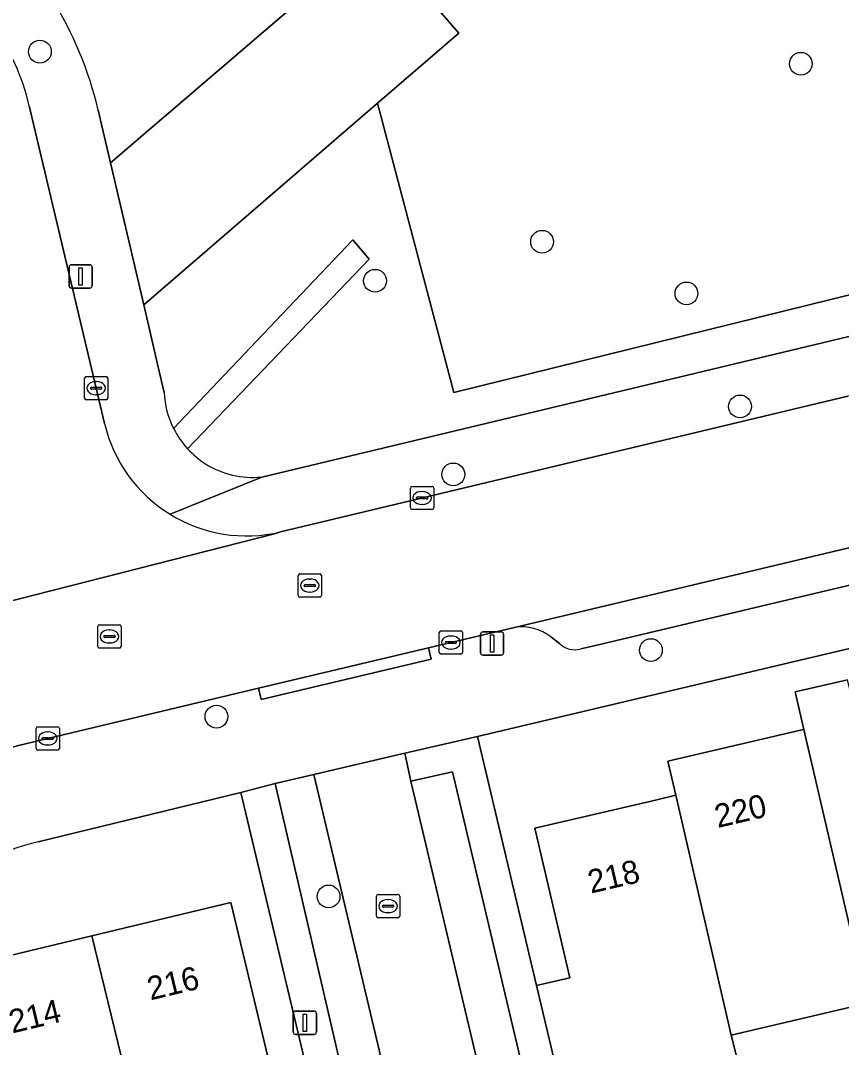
# Model space of a CAD drawing. Extents: x 158472 to 159562, y 388525 to 389606.
# Drawn here: x 159168.29 to 159203.54, y 388931.56 to 388975.64 of the extents above; entities that cross this region are included whole.
import ezdxf

# ---------------------------------------------------------------- set-up
doc = ezdxf.new("R2010")
doc.units = 0
for name, color, linetype in [('IMGEO_Boom', 7, 'Continuous'), ('IMGEO_Erf', 7, 'Continuous'), ('IMGEO_Groenvoorziening', 7, 'Continuous'), ('IMGEO_Kolk', 7, 'Continuous'), ('IMGEO_Lichtmast', 7, 'Continuous'), ('IMGEO_Pand', 7, 'Continuous'), ('IMGEO_Pand_nummerreeks', 7, 'Continuous'), ('IMGEO_Parkeervlak_open', 7, 'Continuous'), ('IMGEO_Rijbaan_lokaal_open', 7, 'Continuous'), ('IMGEO_Rioolput', 7, 'Continuous'), ('IMGEO_Voetpad_open', 7, 'Continuous')]:
    doc.layers.add(name, color=color, linetype=linetype)

msp = doc.modelspace()

# ---------------------------------------------------------------- linework, layer by layer
at = {"layer": 'IMGEO_Boom'}
for centre in [(159169.122, 388974.307), (159201.796, 388973.789), (159190.684, 388966.148), (159183.512, 388964.473), (159196.885, 388963.93), (159199.186, 388959.077), (159186.872, 388956.16), (159195.358, 388948.618), (159176.703, 388945.763), (159181.517, 388938.042)]:
    msp.add_circle(centre, 0.489, dxfattribs=at)
at = {"layer": 'IMGEO_Erf'}
for points in [[(159231.464, 388955.218), (159187.913, 388944.91), (159190.442, 388934.222), (159191.873, 388934.556), (159190.373, 388940.969), (159195.313, 388942.124), (159196.194, 388942.33), (159196.432, 388942.386), (159196.092, 388943.849), (159201.536, 388945.123), (159201.841, 388945.194), (159201.928, 388945.214), (159201.554, 388946.822), (159203.805, 388947.347)], [(159190.791, 388888.292), (159189.168, 388895.05), (159187.987, 388900.002), (159187.495, 388902.015), (159185.471, 388903.183), (159184.397, 388907.559), (159177.985, 388905.973), (159177.097, 388909.564), (159176.223, 388913.096), (159182.635, 388914.682), (159181.393, 388919.785), (159182.722, 388921.571), (159180.477, 388931.026), (159177.752, 388942.499), (159169.05, 388940.388)], [(159234.316, 388939.077), (159228.336, 388937.678), (159222.509, 388936.315), (159222.35, 388936.981), (159216.49, 388935.61), (159215.479, 388939.912), (159209.643, 388938.547), (159210.518, 388934.835), (159204.662, 388933.465), (159198.806, 388932.095), (159199.117, 388930.844)], [(159165.45, 388934.938), (159171.347, 388936.348), (159177.326, 388937.778), (159179.255, 388929.721), (159174.391, 388928.567), (159173.305, 388928.309), (159174.191, 388924.674), (159171.68, 388924.078), (159170.795, 388927.713), (159167.218, 388926.864)]]:
    msp.add_lwpolyline(points, dxfattribs=at)
msp.add_arc((159171.879, 388928.721), 12.006, 103.6315, 126.8704, dxfattribs=at)
at = {"layer": 'IMGEO_Groenvoorziening'}
for points in [[(159224.161, 389000), (159222.498, 389009.21), (159222.011, 389010.48), (159221.036, 389015.051), (159220.227, 389019.907), (159218.479, 389018.411), (159226.051, 388975.866), (159227.164, 388969.613), (159186.891, 388959.671), (159183.615, 388972.096), (159173.579, 388963.444), (159174.217, 388960.714), (159174.459, 388959.677)], [(159178.644, 388956.049), (159224.829, 388967.098), (159227.498, 388967.738), (159228.005, 388967.859), (159228.181, 388967.901)], [(159174.859, 388958.127), (159182.56, 388966.231), (159183.253, 388965.397), (159175.465, 388957.264)]]:
    msp.add_lwpolyline(points, dxfattribs=at)
msp.add_lwpolyline([(159218.479, 389018.411), (159211.761, 389012.659), (159198.681, 389001.477), (159203.262, 388996.163), (159183.496, 388979.264), (159187.108, 388975.108), (159183.615, 388972.096), (159186.891, 388959.671), (159227.164, 388969.613), (159226.051, 388975.866)], close=True, dxfattribs=at)
for centre, radius, start, end in [((159178.238, 388959.826), 3.782, 182.2532, 206.6873), ((159178.495, 388960.054), 4.119, 222.6479, 236.5968), ((159178.258, 388959.837), 3.808, 237.7733, 275.8223)]:
    msp.add_arc(centre, radius, start, end, dxfattribs=at)
at = {"layer": 'IMGEO_Kolk'}
for p, q in [((159171.037, 388959.437), (159171.037, 388960.289)), ((159171.112, 388960.363), (159171.964, 388960.363)), ((159171.525, 388960.143), (159171.55, 388960.143)), ((159172.038, 388960.289), (159172.038, 388959.437)), ((159171.296, 388959.857), (159171.296, 388959.869)), ((159171.734, 388959.82), (159171.336, 388959.82)), ((159171.339, 388959.906), (159171.737, 388959.906)), ((159171.78, 388959.869), (159171.78, 388959.857)), ((159171.964, 388959.363), (159171.112, 388959.363)), ((159171.548, 388959.583), (159171.523, 388959.583)), ((159185.107, 388955.648), (159185.959, 388955.648)), ((159185.032, 388954.722), (159185.032, 388955.574)), ((159185.52, 388955.428), (159185.545, 388955.428)), ((159186.033, 388955.574), (159186.033, 388954.722)), ((159185.291, 388955.142), (159185.291, 388955.154)), ((159185.729, 388955.105), (159185.331, 388955.105)), ((159185.334, 388955.191), (159185.732, 388955.191)), ((159185.543, 388954.868), (159185.518, 388954.868)), ((159185.775, 388955.154), (159185.775, 388955.142)), ((159185.959, 388954.648), (159185.107, 388954.648)), ((159186.271, 388948.518), (159186.271, 388949.37)), ((159186.346, 388949.444), (159187.198, 388949.444)), ((159186.759, 388949.224), (159186.784, 388949.224)), ((159187.272, 388949.37), (159187.272, 388948.518)), ((159186.53, 388948.938), (159186.53, 388948.95)), ((159186.968, 388948.901), (159186.57, 388948.901)), ((159186.573, 388948.987), (159186.971, 388948.987)), ((159186.782, 388948.664), (159186.757, 388948.664)), ((159187.014, 388948.95), (159187.014, 388948.938)), ((159187.198, 388948.444), (159186.346, 388948.444)), ((159168.956, 388944.399), (159168.956, 388945.251)), ((159169.031, 388945.325), (159169.883, 388945.325)), ((159169.444, 388945.105), (159169.469, 388945.105)), ((159169.957, 388945.251), (159169.957, 388944.399)), ((159169.215, 388944.819), (159169.215, 388944.831)), ((159169.653, 388944.782), (159169.255, 388944.782)), ((159169.258, 388944.868), (159169.656, 388944.868)), ((159169.699, 388944.831), (159169.699, 388944.819)), ((159169.883, 388944.325), (159169.031, 388944.325)), ((159169.467, 388944.545), (159169.442, 388944.545)), ((159183.57, 388937.202), (159183.57, 388938.054)), ((159183.645, 388938.128), (159184.497, 388938.128)), ((159184.571, 388938.054), (159184.571, 388937.202)), ((159183.829, 388937.622), (159183.829, 388937.634)), ((159184.267, 388937.585), (159183.869, 388937.585)), ((159183.872, 388937.671), (159184.27, 388937.671)), ((159184.058, 388937.908), (159184.083, 388937.908)), ((159184.313, 388937.634), (159184.313, 388937.622)), ((159184.081, 388937.348), (159184.056, 388937.348)), ((159184.497, 388937.128), (159183.645, 388937.128))]:
    msp.add_line(p, q, dxfattribs=at)
for points in [[(159171.037, 388959.437), (159171.037, 388960.289)], [(159171.112, 388960.363), (159171.964, 388960.363)], [(159172.038, 388960.289), (159172.038, 388959.437)], [(159171.964, 388959.363), (159171.112, 388959.363)], [(159185.107, 388955.648), (159185.959, 388955.648)], [(159185.032, 388954.722), (159185.032, 388955.574)], [(159186.033, 388955.574), (159186.033, 388954.722)], [(159185.959, 388954.648), (159185.107, 388954.648)], [(159186.271, 388948.518), (159186.271, 388949.37)], [(159186.346, 388949.444), (159187.198, 388949.444)], [(159187.272, 388949.37), (159187.272, 388948.518)], [(159187.198, 388948.444), (159186.346, 388948.444)], [(159168.956, 388944.399), (159168.956, 388945.251)], [(159169.031, 388945.325), (159169.883, 388945.325)], [(159169.957, 388945.251), (159169.957, 388944.399)], [(159169.883, 388944.325), (159169.031, 388944.325)], [(159183.57, 388937.202), (159183.57, 388938.054)], [(159183.645, 388938.128), (159184.497, 388938.128)], [(159184.571, 388938.054), (159184.571, 388937.202)], [(159184.497, 388937.128), (159183.645, 388937.128)]]:
    msp.add_lwpolyline(points, dxfattribs=at)
for centre, radius, start, end in [((159171.114, 388960.287), 0.0765, 91.552, 178.448), ((159171.114, 388960.287), 0.0765, 91.552, 178.448), ((159171.962, 388960.287), 0.0765, 1.552, 88.448), ((159171.962, 388960.287), 0.0765, 1.552, 88.448), ((159171.336, 388959.866), 0.0403, 85.8775, 175.7526), ((159171.333, 388959.856), 0.0366, 178.938, 274.7102), ((159171.737, 388959.863), 0.043, 264.8664, 352.4533), ((159171.741, 388959.868), 0.0386, 1.7309, 96.639), ((159171.114, 388959.439), 0.0765, 181.552, 268.448), ((159171.114, 388959.439), 0.0765, 181.552, 268.448), ((159171.962, 388959.439), 0.0765, 271.552, 358.448), ((159171.962, 388959.439), 0.0765, 271.552, 358.448), ((159185.109, 388955.572), 0.0765, 91.552, 178.448), ((159185.109, 388955.572), 0.0765, 91.552, 178.448), ((159185.957, 388955.572), 0.0765, 1.552, 88.448), ((159185.957, 388955.572), 0.0765, 1.552, 88.448), ((159185.331, 388955.151), 0.0403, 85.8775, 175.7526), ((159185.328, 388955.141), 0.0366, 178.938, 274.7102), ((159185.732, 388955.148), 0.043, 264.8664, 352.4533), ((159185.736, 388955.153), 0.0386, 1.7309, 96.639), ((159185.109, 388954.724), 0.0765, 181.552, 268.448), ((159185.109, 388954.724), 0.0765, 181.552, 268.448), ((159185.957, 388954.724), 0.0765, 271.552, 358.448), ((159185.957, 388954.724), 0.0765, 271.552, 358.448), ((159186.348, 388949.368), 0.0765, 91.552, 178.448), ((159186.348, 388949.368), 0.0765, 91.552, 178.448), ((159187.196, 388949.368), 0.0765, 1.552, 88.448), ((159187.196, 388949.368), 0.0765, 1.552, 88.448), ((159186.57, 388948.947), 0.0403, 85.8775, 175.7526), ((159186.567, 388948.937), 0.0366, 178.938, 274.7102), ((159186.971, 388948.944), 0.043, 264.8664, 352.4533), ((159186.975, 388948.949), 0.0386, 1.7309, 96.639), ((159186.348, 388948.52), 0.0765, 181.552, 268.448), ((159186.348, 388948.52), 0.0765, 181.552, 268.448), ((159187.196, 388948.52), 0.0765, 271.552, 358.448), ((159187.196, 388948.52), 0.0765, 271.552, 358.448), ((159169.033, 388945.249), 0.0765, 91.552, 178.448), ((159169.033, 388945.249), 0.0765, 91.552, 178.448), ((159169.881, 388945.249), 0.0765, 1.552, 88.448), ((159169.881, 388945.249), 0.0765, 1.552, 88.448), ((159169.255, 388944.828), 0.0403, 85.8775, 175.7526), ((159169.252, 388944.818), 0.0366, 178.938, 274.7102), ((159169.656, 388944.825), 0.043, 264.8664, 352.4533), ((159169.66, 388944.83), 0.0386, 1.7309, 96.639), ((159169.033, 388944.401), 0.0765, 181.552, 268.448), ((159169.033, 388944.401), 0.0765, 181.552, 268.448), ((159169.881, 388944.401), 0.0765, 271.552, 358.448), ((159169.881, 388944.401), 0.0765, 271.552, 358.448), ((159183.647, 388938.052), 0.0765, 91.552, 178.448), ((159183.647, 388938.052), 0.0765, 91.552, 178.448), ((159184.495, 388938.052), 0.0765, 1.552, 88.448), ((159184.495, 388938.052), 0.0765, 1.552, 88.448), ((159183.869, 388937.631), 0.0403, 85.8775, 175.7526), ((159183.866, 388937.621), 0.0366, 178.938, 274.7102), ((159184.27, 388937.628), 0.043, 264.8664, 352.4533), ((159184.274, 388937.633), 0.0386, 1.7309, 96.639), ((159183.647, 388937.204), 0.0765, 181.552, 268.448), ((159183.647, 388937.204), 0.0765, 181.552, 268.448), ((159184.495, 388937.204), 0.0765, 271.552, 358.448), ((159184.495, 388937.204), 0.0765, 271.552, 358.448)]:
    msp.add_arc(centre, radius, start, end, dxfattribs=at)
for centre, major_axis, ratio, start_param, end_param in [((159171.524, 388959.863), (-0.387, 0.002), 0.722429, 4.712389, 7.853982), ((159171.549, 388959.863), (-0.39, 0.002), 0.717154, 1.570796, 4.712389), ((159185.519, 388955.148), (-0.387, 0.002), 0.722429, 4.712389, 7.853982), ((159185.544, 388955.148), (-0.39, 0.002), 0.717154, 1.570796, 4.712389), ((159186.758, 388948.944), (-0.387, 0.002), 0.722429, 4.712389, 7.853982), ((159186.783, 388948.944), (-0.39, 0.002), 0.717154, 1.570796, 4.712389), ((159169.443, 388944.825), (-0.387, 0.002), 0.722429, 4.712389, 7.853982), ((159169.468, 388944.825), (-0.39, 0.002), 0.717154, 1.570796, 4.712389), ((159184.057, 388937.628), (-0.387, 0.002), 0.722429, 4.712389, 7.853982), ((159184.082, 388937.628), (-0.39, 0.002), 0.717154, 1.570796, 4.712389)]:
    msp.add_ellipse(centre, major_axis=major_axis, ratio=ratio, start_param=start_param, end_param=end_param, dxfattribs=at)
at = {"layer": 'IMGEO_Lichtmast'}
for p, q in [((159170.372, 388964.26), (159170.372, 388965.06)), ((159170.372, 388965.06), (159170.372, 388964.26)), ((159170.472, 388965.16), (159171.262, 388965.16)), ((159171.262, 388965.16), (159170.472, 388965.16)), ((159171.362, 388965.06), (159171.362, 388964.26)), ((159171.362, 388964.26), (159171.362, 388965.06)), ((159171.262, 388964.16), (159170.472, 388964.16)), ((159170.472, 388964.16), (159171.262, 388964.16)), ((159188.044, 388948.503), (159188.044, 388949.303)), ((159188.044, 388949.303), (159188.044, 388948.503)), ((159188.144, 388949.403), (159188.934, 388949.403)), ((159188.934, 388949.403), (159188.144, 388949.403)), ((159189.034, 388949.303), (159189.034, 388948.503)), ((159189.034, 388948.503), (159189.034, 388949.303)), ((159188.934, 388948.403), (159188.144, 388948.403)), ((159188.144, 388948.403), (159188.934, 388948.403)), ((159180.002, 388932.221), (159180.002, 388933.021)), ((159180.002, 388933.021), (159180.002, 388932.221)), ((159180.102, 388933.121), (159180.892, 388933.121)), ((159180.892, 388933.121), (159180.102, 388933.121)), ((159180.992, 388933.021), (159180.992, 388932.221)), ((159180.992, 388932.221), (159180.992, 388933.021)), ((159180.892, 388932.121), (159180.102, 388932.121)), ((159180.102, 388932.121), (159180.892, 388932.121))]:
    msp.add_line(p, q, dxfattribs=at)
for points in [[(159170.792, 388965.035), (159170.942, 388965.035), (159170.942, 388964.285), (159170.792, 388964.285), (159170.792, 388965.035)], [(159188.464, 388949.278), (159188.614, 388949.278), (159188.614, 388948.528), (159188.464, 388948.528), (159188.464, 388949.278)], [(159180.422, 388932.996), (159180.572, 388932.996), (159180.572, 388932.246), (159180.422, 388932.246), (159180.422, 388932.996)]]:
    msp.add_lwpolyline(points, dxfattribs=at)
for centre, start, end in [((159170.472, 388965.06), 90, 180), ((159170.472, 388965.06), 90, 180), ((159171.262, 388965.06), 0, 90), ((159171.262, 388965.06), 360, 90), ((159170.472, 388964.26), 180, 270), ((159170.472, 388964.26), 180, 270), ((159171.262, 388964.26), 270, 0), ((159171.262, 388964.26), 270, 0), ((159188.144, 388949.303), 90, 180), ((159188.144, 388949.303), 90, 180), ((159188.934, 388949.303), 0, 90), ((159188.934, 388949.303), 360, 90), ((159188.144, 388948.503), 180, 270), ((159188.144, 388948.503), 180, 270), ((159188.934, 388948.503), 270, 0), ((159188.934, 388948.503), 270, 0), ((159180.102, 388933.021), 90, 180), ((159180.102, 388933.021), 90, 180), ((159180.892, 388933.021), 0, 90), ((159180.892, 388933.021), 360, 90), ((159180.102, 388932.221), 180, 270), ((159180.102, 388932.221), 180, 270), ((159180.892, 388932.221), 270, 0), ((159180.892, 388932.221), 270, 0)]:
    msp.add_arc(centre, 0.1, start, end, dxfattribs=at)
at = {"layer": 'IMGEO_Pand'}
for points in [[(159207.751, 388946.577), (159204.181, 388945.742), (159203.805, 388947.347), (159201.554, 388946.822), (159201.928, 388945.214), (159204.662, 388933.465), (159210.518, 388934.835), (159209.643, 388938.547)], [(159201.928, 388945.214), (159201.841, 388945.194), (159201.536, 388945.123), (159196.092, 388943.849), (159196.432, 388942.386), (159198.806, 388932.095), (159204.662, 388933.465)], [(159196.432, 388942.386), (159196.194, 388942.33), (159195.313, 388942.124), (159190.373, 388940.969), (159191.873, 388934.556), (159190.442, 388934.222), (159191.655, 388929.099), (159199.117, 388930.844), (159198.806, 388932.095)], [(159171.347, 388936.348), (159173.305, 388928.309), (159174.391, 388928.567), (159179.255, 388929.721), (159177.326, 388937.778)], [(159171.347, 388936.348), (159165.45, 388934.938), (159165.745, 388932.491), (159162.905, 388930.362), (159165.351, 388924.741), (159167.298, 388926.2), (159167.218, 388926.864), (159170.795, 388927.713), (159171.68, 388924.078), (159174.191, 388924.674), (159173.305, 388928.309)]]:
    msp.add_lwpolyline(points, close=True, dxfattribs=at)
at = {"layer": 'IMGEO_Parkeervlak_open'}
for points in [[(159183.615, 388972.096), (159187.108, 388975.108), (159183.496, 388979.264), (159172.155, 388969.53), (159173.579, 388963.444)], [(159186.841, 388943.396), (159185.054, 388942.996), (159189.862, 388922.698), (159191.609, 388923.107), (159190.118, 388929.496), (159189.852, 388930.622)], [(159180.886, 388943.275), (159179.229, 388942.896), (159183.477, 388924.574), (159185.223, 388924.993)]]:
    msp.add_lwpolyline(points, close=True, dxfattribs=at)
for points in [[(159218.764, 388954.942), (159218.401, 388956.474), (159189.499, 388949.593)], [(159192.349, 388948.674), (159192.98, 388948.817), (159202.683, 388951.117), (159215.458, 388954.145), (159218.764, 388954.942)], [(159191.066, 388949.184), (159191.425, 388948.92)]]:
    msp.add_lwpolyline(points, dxfattribs=at)
for centre, radius, start, end in [((159189.804, 388947.555), 2.061, 52.2314, 98.512), ((159192.085, 388949.539), 0.905, 223.1965, 286.987)]:
    msp.add_arc(centre, radius, start, end, dxfattribs=at)
at = {"layer": 'IMGEO_Rijbaan_lokaal_open'}
for points in [[(159171.624, 388971.801), (159172.155, 388969.53), (159183.496, 388979.264), (159203.262, 388996.163)], [(159171.897, 388958.343), (159171.666, 388959.318), (159168.666, 388971.985)], [(159164.527, 388949.878), (159179.192, 388953.611), (159179.45, 388953.693)]]:
    msp.add_lwpolyline(points, dxfattribs=at)
for points in [[(159218.401, 388956.474), (159216.938, 388962.639), (159203.82, 388959.516), (159179.45, 388953.693), (159179.192, 388953.611), (159164.527, 388949.878), (159163.356, 388949.002), (159166.961, 388944.187), (159168.201, 388944.528), (159178.509, 388946.979), (159185.808, 388948.716), (159189.499, 388949.593)], [(159189.862, 388922.698), (159185.054, 388942.996), (159184.789, 388944.194), (159180.886, 388943.275), (159185.223, 388924.993), (159190.917, 388901.023), (159198.455, 388868.961), (159202.357, 388869.811), (159194.361, 388903.689)]]:
    msp.add_lwpolyline(points, close=True, dxfattribs=at)
for centre, radius, start, end in [((159156.316, 388968.222), 15.721, 13.1611, 32.145), ((159158.862, 388969.662), 10.076, 13.3314, 35.1816), ((159178.001, 388959.793), 6.274, 193.3594, 238.3514), ((159177.994, 388959.783), 6.262, 238.3601, 283.449)]:
    msp.add_arc(centre, radius, start, end, dxfattribs=at)
at = {"layer": 'IMGEO_Rioolput'}
for p, q in [((159180.212, 388950.963), (159180.212, 388951.815)), ((159180.287, 388951.889), (159181.139, 388951.889)), ((159181.213, 388951.815), (159181.213, 388950.963)), ((159180.471, 388951.383), (159180.471, 388951.395)), ((159180.909, 388951.346), (159180.511, 388951.346)), ((159180.514, 388951.432), (159180.912, 388951.432)), ((159180.7, 388951.669), (159180.725, 388951.669)), ((159180.955, 388951.395), (159180.955, 388951.383)), ((159181.139, 388950.889), (159180.287, 388950.889)), ((159180.723, 388951.109), (159180.698, 388951.109)), ((159171.606, 388948.778), (159171.606, 388949.63)), ((159171.681, 388949.704), (159172.533, 388949.704)), ((159172.094, 388949.484), (159172.119, 388949.484)), ((159172.607, 388949.63), (159172.607, 388948.778)), ((159171.865, 388949.198), (159171.865, 388949.21)), ((159172.303, 388949.161), (159171.905, 388949.161)), ((159171.908, 388949.247), (159172.306, 388949.247)), ((159172.349, 388949.21), (159172.349, 388949.198)), ((159172.533, 388948.704), (159171.681, 388948.704)), ((159172.117, 388948.924), (159172.092, 388948.924))]:
    msp.add_line(p, q, dxfattribs=at)
for points in [[(159180.212, 388950.963), (159180.212, 388951.815)], [(159180.287, 388951.889), (159181.139, 388951.889)], [(159181.213, 388951.815), (159181.213, 388950.963)], [(159181.139, 388950.889), (159180.287, 388950.889)], [(159171.606, 388948.778), (159171.606, 388949.63)], [(159171.681, 388949.704), (159172.533, 388949.704)], [(159172.607, 388949.63), (159172.607, 388948.778)], [(159172.533, 388948.704), (159171.681, 388948.704)]]:
    msp.add_lwpolyline(points, dxfattribs=at)
for centre, radius, start, end in [((159180.289, 388951.813), 0.0765, 91.552, 178.448), ((159180.289, 388951.813), 0.0765, 91.552, 178.448), ((159181.137, 388951.813), 0.0765, 1.552, 88.448), ((159181.137, 388951.813), 0.0765, 1.552, 88.448), ((159180.511, 388951.392), 0.0403, 85.8775, 175.7526), ((159180.508, 388951.382), 0.0366, 178.938, 274.7102), ((159180.912, 388951.389), 0.043, 264.8664, 352.4533), ((159180.916, 388951.394), 0.0386, 1.7309, 96.639), ((159180.289, 388950.965), 0.0765, 181.552, 268.448), ((159180.289, 388950.965), 0.0765, 181.552, 268.448), ((159181.137, 388950.965), 0.0765, 271.552, 358.448), ((159181.137, 388950.965), 0.0765, 271.552, 358.448), ((159171.683, 388949.628), 0.0765, 91.552, 178.448), ((159171.683, 388949.628), 0.0765, 91.552, 178.448), ((159172.531, 388949.628), 0.0765, 1.552, 88.448), ((159172.531, 388949.628), 0.0765, 1.552, 88.448), ((159171.905, 388949.207), 0.0403, 85.8775, 175.7526), ((159171.902, 388949.197), 0.0366, 178.938, 274.7102), ((159172.306, 388949.204), 0.043, 264.8664, 352.4533), ((159172.31, 388949.209), 0.0386, 1.7309, 96.639), ((159171.683, 388948.78), 0.0765, 181.552, 268.448), ((159171.683, 388948.78), 0.0765, 181.552, 268.448), ((159172.531, 388948.78), 0.0765, 271.552, 358.448), ((159172.531, 388948.78), 0.0765, 271.552, 358.448)]:
    msp.add_arc(centre, radius, start, end, dxfattribs=at)
for centre, major_axis, ratio, start_param, end_param in [((159180.699, 388951.389), (-0.387, 0.002), 0.722429, 4.712389, 7.853982), ((159180.724, 388951.389), (-0.39, 0.002), 0.717154, 1.570796, 4.712389), ((159172.093, 388949.204), (-0.387, 0.002), 0.722429, 4.712389, 7.853982), ((159172.118, 388949.204), (-0.39, 0.002), 0.717154, 1.570796, 4.712389)]:
    msp.add_ellipse(centre, major_axis=major_axis, ratio=ratio, start_param=start_param, end_param=end_param, dxfattribs=at)
at = {"layer": 'IMGEO_Voetpad_open'}
for points in [[(159168.666, 388971.985), (159171.666, 388959.318), (159171.897, 388958.343)], [(159174.459, 388959.677), (159174.217, 388960.714), (159173.579, 388963.444), (159172.155, 388969.53), (159171.624, 388971.801)], [(159228.181, 388967.901), (159228.005, 388967.859), (159227.498, 388967.738), (159224.829, 388967.098), (159178.644, 388956.049), (159174.709, 388954.452)], [(159183.253, 388965.397), (159182.56, 388966.231), (159174.859, 388958.127)], [(159175.465, 388957.264), (159183.253, 388965.397)], [(159179.45, 388953.693), (159203.82, 388959.516)], [(159169.05, 388940.388), (159177.752, 388942.499), (159179.229, 388942.896), (159180.886, 388943.275), (159184.789, 388944.194), (159187.913, 388944.91), (159231.464, 388955.218), (159233.308, 388954.017), (159234.396, 388957.721)], [(159224.961, 388956.391), (159221.726, 388955.656), (159220.495, 388955.36), (159218.764, 388954.942), (159215.458, 388954.145), (159202.683, 388951.117), (159192.98, 388948.817), (159192.349, 388948.674)], [(159174.709, 388954.452), (159178.644, 388956.049)], [(159189.499, 388949.593), (159185.808, 388948.716), (159185.924, 388948.23), (159178.625, 388946.494), (159178.509, 388946.979), (159168.201, 388944.528), (159166.961, 388944.187)], [(159191.425, 388948.92), (159191.066, 388949.184)], [(159200.551, 388890.11), (159198.953, 388896.808), (159197.799, 388901.784), (159197.408, 388903.985), (159198.828, 388905.691), (159197.867, 388909.511), (159196.974, 388913.164), (159196.126, 388916.635), (159194.586, 388922.972), (159192.863, 388923.993), (159191.655, 388929.099), (159190.442, 388934.222), (159187.913, 388944.91), (159184.789, 388944.194), (159185.054, 388942.996), (159186.841, 388943.396), (159189.852, 388930.622), (159190.118, 388929.496), (159191.609, 388923.107), (159189.862, 388922.698), (159194.361, 388903.689), (159202.357, 388869.811)]]:
    msp.add_lwpolyline(points, dxfattribs=at)
for points in [[(159185.808, 388948.716), (159178.509, 388946.979), (159178.625, 388946.494), (159185.924, 388948.23)], [(159185.223, 388924.993), (159183.477, 388924.574), (159179.229, 388942.896), (159177.752, 388942.499), (159180.477, 388931.026), (159182.722, 388921.571), (159181.393, 388919.785), (159182.635, 388914.682), (159183.504, 388911.169), (159184.397, 388907.559), (159185.471, 388903.183), (159187.495, 388902.015), (159187.987, 388900.002), (159189.168, 388895.05), (159190.791, 388888.292), (159191.978, 388883.315), (159193.549, 388876.724), (159194.746, 388871.703), (159195.576, 388868.155), (159195.891, 388866.806), (159195.958, 388866.52), (159198.873, 388867.224), (159198.455, 388868.961), (159190.917, 388901.023)]]:
    msp.add_lwpolyline(points, close=True, dxfattribs=at)
for centre, radius, start, end in [((159156.316, 388968.222), 15.721, 13.1611, 32.145), ((159158.862, 388969.662), 10.076, 13.3314, 35.1816), ((159178.238, 388959.826), 3.782, 182.2532, 206.6873), ((159178.001, 388959.793), 6.274, 193.3594, 238.3514), ((159178.585, 388960.099), 4.215, 207.8911, 222.2621), ((159178.585, 388960.099), 4.215, 207.8911, 222.2621), ((159178.495, 388960.054), 4.119, 222.6479, 236.5968), ((159178.258, 388959.837), 3.808, 237.7733, 275.8223), ((159177.994, 388959.783), 6.262, 238.3601, 283.449), ((159189.804, 388947.555), 2.061, 52.2314, 98.512), ((159192.085, 388949.539), 0.905, 223.1965, 286.987), ((159171.879, 388928.721), 12.006, 103.6315, 126.8704)]:
    msp.add_arc(centre, radius, start, end, dxfattribs=at)

# ---------------------------------------------------------------- texts
at = {"layer": 'IMGEO_Pand_nummerreeks'}
for s, rotation, p in [('220', 13.1666, (159198.228, 388940.979)), ('218', 13.1608, (159192.781, 388938.164)), ('216', 13.449, (159173.867, 388933.579)), ('214', 13.449, (159167.929, 388932.159))]:
    msp.add_text(s, height=1, rotation=rotation, dxfattribs=at).set_placement(p)

doc.saveas('drawing.dxf')
